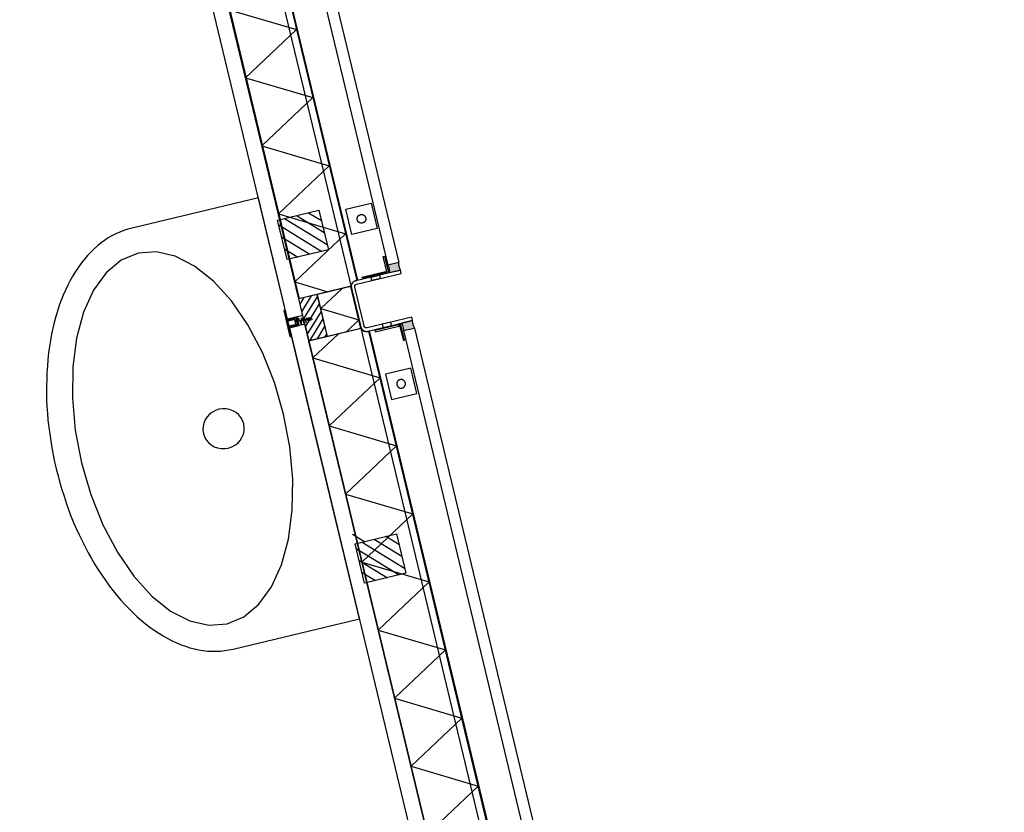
# Model space of a CAD drawing. Header units: millimetres. Extents: x 96940 to 101272, y 432237 to 434659.
# Tile 345 of 398: x 97306.859 to 97307.996, y 433597.375 to 433598.29. Entities that reach past the tile are written whole.
import ezdxf

# ---------------------------------------------------------------- set-up
doc = ezdxf.new("R2010")
doc.units = ezdxf.units.MM
for name, color, linetype in [('BL310---_BUKOZIJN', 1, 'Continuous'), ('R_BN_T_N_Eindpunt_Voorziening', 1, 'Continuous'), ('R_BN_T_N_Kokersysteem_Coordinaten', 1, 'Continuous')]:
    doc.layers.add(name, color=color, linetype=linetype)
doc.layers.add('R_BN_T_N_Coordinaten', color=7, linetype='Continuous', lineweight=25)
doc.styles.get("Standard").update_dxf_attribs({"font": 'romans.shx'})
doc.dimstyles.new('RET 1-500', dxfattribs={"dimtxt": 1, "dimasz": 1, "dimexe": 0.3, "dimexo": 0, "dimgap": 0.3, "dimtad": 1, "dimdec": 3, "dimzin": 1, "dimtxsty": 'Standard', "dimcen": 0, "dimclrd": 1, "dimclre": 1, "dimclrt": 7, "dimaunit": 2, "dimadec": 4, "dimazin": 0, "dimtfac": 1, "dimtdec": 3, "dimtofl": 0, "dimtmove": 0, "dimatfit": 0, "dimfxl": 1, "dimarcsym": 0})

# ---------------------------------------------------------------- blocks, each defined once
blk = doc.blocks.new('PWK')
at = {"layer": 'BL310---_BUKOZIJN'}
for points in [[(1021.1, 3257), (1024.1, 3257.4), (1027, 3257.4), (1030, 3257), (1030, 3270), (1027, 3269.6), (1024.1, 3269.6), (1021.1, 3270)], [(1090, 3257), (1093, 3257.4), (1095.9, 3257.4), (1098.9, 3257), (1098.9, 3270), (1095.9, 3269.6), (1093, 3269.6), (1090, 3270)]]:
    blk.add_hatch(color=256, dxfattribs=at).paths.add_polyline_path(points)
h = blk.add_hatch(dxfattribs=at)
h.set_pattern_fill('ANSI31', color=256, scale=2, angle=180, style=0)
h.set_pattern_definition([(135, (-6361.5387, 4463.124), (4.490128, 4.490128), [])])
h.paths.add_polyline_path([(1085, 3170), (1035, 3170), (1035, 3148), (1085, 3148)])
for p, q in [((38.9, 3270), (1021.1, 3270)), ((1098.9, 3270), (2081.1, 3270)), ((38.9, 3257), (1021.1, 3257)), ((1098.9, 3257), (2081.1, 3257)), ((82.2, 3219), (1030, 3219)), ((82.2, 3218), (1029.9, 3218)), ((691.6, 3148), (732, 3218)), ((772.4, 3148), (732, 3218)), ((772.4, 3148), (812.8, 3218)), ((853.2, 3148), (812.8, 3218)), ((853.2, 3148), (893.7, 3218)), ((934.1, 3148), (893.7, 3218)), ((934.1, 3148), (974.5, 3218)), ((1014.9, 3148), (974.5, 3218)), ((1029.9, 3216.9), (1029.9, 3218)), ((2090, 3219), (1090, 3219)), ((2089.9, 3218), (1090.1, 3218)), ((1090.1, 3216.9), (1090.1, 3218)), ((1105.1, 3148), (1145.5, 3218)), ((1185.9, 3148), (1145.5, 3218)), ((1185.9, 3148), (1226.3, 3218)), ((1266.8, 3148), (1226.3, 3218)), ((1266.8, 3148), (1307.2, 3218)), ((1347.6, 3148), (1307.2, 3218)), ((1347.6, 3148), (1388, 3218)), ((1428.4, 3148), (1388, 3218)), ((1428.4, 3148), (1468.8, 3218)), ((1509.2, 3148), (1468.8, 3218)), ((1509.2, 3148), (1549.7, 3218)), ((1590.1, 3148), (1549.7, 3218)), ((1590.1, 3148), (1630.5, 3218)), ((1670.9, 3148), (1630.5, 3218)), ((22, 3210), (1037, 3210)), ((1034.9, 3210.2), (1034.9, 3148)), ((1085, 3209.9), (1035, 3209.9)), ((1035, 3209.9), (1035, 3170.1)), ((1051.9, 3170.1), (1074.8, 3209.9)), ((1085.1, 3192.1), (1074.8, 3209.9)), ((2098, 3210), (1083, 3210)), ((1085, 3209.9), (1085, 3170.1)), ((1085.1, 3210.2), (1085.1, 3148)), ((1051.9, 3170.1), (1034.9, 3199.5)), ((940.8, 3153.8), (981.5, 3194.5)), ((940.8, 3168), (967.4, 3194.5)), ((940.8, 3182.1), (953.2, 3194.5)), ((940.8, 3145.5), (940.8, 3194.5)), ((940.8, 3194.5), (987.8, 3194.5)), ((946.6, 3145.5), (987.8, 3186.6)), ((987.8, 3194.5), (987.8, 3145.5)), ((1325.1, 3145.3), (1325.1, 3194.3)), ((1325.1, 3194.3), (1372, 3194.3)), ((1325.1, 3153.6), (1365.8, 3194.3)), ((1325.1, 3167.8), (1351.6, 3194.3)), ((1325.1, 3181.9), (1337.5, 3194.3)), ((1330.9, 3145.3), (1372, 3186.5)), ((1372, 3194.3), (1372, 3145.3)), ((960.8, 3145.5), (987.8, 3172.5)), ((1014.9, 3148), (1034.9, 3182.6)), ((1105.1, 3148), (1085.1, 3182.6)), ((1345, 3145.3), (1372, 3172.3)), ((1085, 3170.1), (1035, 3170.1)), ((1085, 3170), (1035, 3170)), ((1035, 3170), (1035, 3148)), ((1085, 3170), (1085, 3148)), ((974.9, 3145.5), (987.8, 3158.4)), ((1057.4, 3148.6), (1063.6, 3150.1)), ((1058.3, 3151.6), (1063.1, 3153)), ((1063.6, 3150.1), (1058.3, 3151.6)), ((1058.6, 3154), (1062.4, 3155.2)), ((1063.1, 3153), (1058.6, 3154)), ((1059.1, 3156.3), (1062, 3157.6)), ((1062.4, 3155.2), (1059.1, 3156.3)), ((1059.9, 3155.9), (1060, 3137.9)), ((1313.7, 3144.9), (1325.1, 3156.3)), ((1359.2, 3145.3), (1372, 3158.2)), ((1054.9, 3147.9), (50.2, 3147.9)), ((82.2, 3148.4), (1034.9, 3148.4)), ((82.2, 3148), (1034.9, 3148)), ((987.8, 3145.5), (940.8, 3145.5)), ((1085, 3148), (1035, 3148)), ((1054.9, 3147.9), (1054.9, 3129.9)), ((1055, 3140.9), (1055, 3129.9)), ((1055, 3140.9), (1065, 3140.9)), ((1056, 3139.9), (1056, 3128.9)), ((1056, 3139.9), (1064, 3139.9)), ((1056.2, 3142.1), (1064.9, 3144.2)), ((1060.9, 3139.9), (1056.2, 3142.1)), ((1057, 3146.1), (1064.2, 3147.6)), ((1064.9, 3144.2), (1057, 3146.1)), ((1064.2, 3147.6), (1057.4, 3148.6)), ((1064, 3128.9), (1064, 3139.9)), ((1065, 3129.9), (1065, 3140.9)), ((1065.1, 3147.9), (2119.9, 3147.9)), ((1065.1, 3147.9), (1065.1, 3129.9)), ((2094.9, 3148.4), (1085.1, 3148.4)), ((2094.9, 3148), (1085.1, 3148)), ((1372, 3145.3), (1325.1, 3145.3)), ((1054.9, 3129.9), (50.2, 3129.9)), ((910.5, 3129.9), (910.5, 2979.9)), ((1160.5, 3129.9), (910.5, 3129.9)), ((1055, 3129.9), (1044.1, 3129.9)), ((1044.1, 3128.9), (1044.1, 3129.9)), ((1075, 3129.9), (1065, 3129.9)), ((1065.1, 3129.9), (2119.9, 3129.9)), ((1075, 3128.9), (1075, 3129.9)), ((1410.5, 3129.9), (1160.5, 3129.9)), ((1410.5, 2979.9), (1410.5, 3129.9)), ((1085.3, 3092.7), (1050.5, 3083.8)), ((1122.3, 3098.1), (1085.3, 3092.7)), ((1160.5, 3099.9), (1122.3, 3098.1)), ((1198.7, 3098.1), (1160.5, 3099.9)), ((1235.7, 3092.7), (1198.7, 3098.1)), ((1270.5, 3083.8), (1235.7, 3092.7)), ((1050.5, 3083.8), (1019.1, 3071.8)), ((1301.9, 3071.8), (1270.5, 3083.8)), ((1019.1, 3071.8), (992, 3057)), ((1329, 3057), (1301.9, 3071.8)), ((992, 3057), (970, 3039.9)), ((1149, 3049.3), (1145.7, 3046.9)), ((1152.6, 3051.1), (1149, 3049.3)), ((1156.5, 3052.1), (1152.6, 3051.1)), ((1160.5, 3052.5), (1156.5, 3052.1)), ((1164.5, 3052.1), (1160.5, 3052.5)), ((1168.4, 3051.1), (1164.5, 3052.1)), ((1172, 3049.3), (1168.4, 3051.1)), ((1175.3, 3046.9), (1172, 3049.3)), ((1351, 3039.9), (1329, 3057)), ((970, 3039.9), (953.8, 3020.9)), ((1138.8, 3036.8), (1137.8, 3032.8)), ((1140.5, 3040.6), (1138.8, 3036.8)), ((1142.8, 3044), (1140.5, 3040.6)), ((1145.7, 3046.9), (1142.8, 3044)), ((1178.2, 3044), (1175.3, 3046.9)), ((1180.5, 3040.6), (1178.2, 3044)), ((1182.2, 3036.8), (1180.5, 3040.6)), ((1183.2, 3032.8), (1182.2, 3036.8)), ((1367.2, 3020.9), (1351, 3039.9)), ((1137.8, 3032.8), (1137.4, 3028.6)), ((1137.4, 3028.6), (1137.8, 3024.5)), ((1137.8, 3024.5), (1138.8, 3020.5)), ((1182.2, 3020.5), (1183.2, 3024.5)), ((1183.6, 3028.6), (1183.2, 3032.8)), ((1183.2, 3024.5), (1183.6, 3028.6)), ((953.8, 3020.9), (943.8, 3000.7)), ((1138.8, 3020.5), (1140.5, 3016.7)), ((1140.5, 3016.7), (1142.8, 3013.3)), ((1142.8, 3013.3), (1145.7, 3010.4)), ((1175.3, 3010.4), (1178.2, 3013.3)), ((1178.2, 3013.3), (1180.5, 3016.7)), ((1180.5, 3016.7), (1182.2, 3020.5)), ((1377.2, 3000.7), (1367.2, 3020.9)), ((1145.7, 3010.4), (1149, 3008)), ((1149, 3008), (1152.6, 3006.2)), ((1152.6, 3006.2), (1156.5, 3005.1)), ((1156.5, 3005.1), (1160.5, 3004.8)), ((1160.5, 3004.8), (1164.5, 3005.1)), ((1164.5, 3005.1), (1168.4, 3006.2)), ((1168.4, 3006.2), (1172, 3008)), ((1172, 3008), (1175.3, 3010.4)), ((943.8, 3000.7), (940.5, 2979.9)), ((1380.5, 2979.9), (1377.2, 3000.7)), ((910.5, 2979.9), (910.6, 2974.9)), ((910.5, 2979.9), (910.5, 2979.9)), ((940.5, 2979.9), (943.8, 2959.1)), ((1377.2, 2959.1), (1380.5, 2979.9)), ((1410.4, 2974.9), (1410.5, 2979.9)), ((910.6, 2974.9), (911, 2969.9)), ((911, 2969.9), (911.7, 2965)), ((1409.3, 2965), (1410, 2969.9)), ((1410, 2969.9), (1410.4, 2974.9)), ((911.7, 2965), (912.6, 2960.1)), ((912.6, 2960.1), (913.8, 2955.3)), ((943.8, 2959.1), (953.8, 2938.9)), ((1367.2, 2938.9), (1377.2, 2959.1)), ((1407.2, 2955.3), (1408.4, 2960.1)), ((1408.4, 2960.1), (1409.3, 2965)), ((913.8, 2955.3), (915.2, 2950.5)), ((915.2, 2950.5), (916.9, 2945.8)), ((916.9, 2945.8), (918.9, 2941.1)), ((1402.1, 2941.1), (1404.1, 2945.8)), ((1404.1, 2945.8), (1405.8, 2950.5)), ((1405.8, 2950.5), (1407.2, 2955.3)), ((918.9, 2941.1), (921.1, 2936.4)), ((921.1, 2936.4), (923.6, 2931.8)), ((953.8, 2938.9), (970, 2919.9)), ((1351, 2919.9), (1367.2, 2938.9)), ((1397.4, 2931.8), (1399.9, 2936.4)), ((1399.9, 2936.4), (1402.1, 2941.1)), ((923.6, 2931.8), (926.3, 2927.2)), ((926.3, 2927.2), (929.3, 2922.6)), ((929.3, 2922.6), (932.6, 2918.1)), ((1388.4, 2918.1), (1391.6, 2922.6)), ((1391.6, 2922.6), (1394.6, 2927.2)), ((1394.6, 2927.2), (1397.4, 2931.8)), ((932.6, 2918.1), (936.1, 2913.7)), ((936.1, 2913.7), (939.9, 2909.3)), ((970, 2919.9), (992, 2902.8)), ((1329, 2902.8), (1351, 2919.9)), ((1381, 2909.3), (1384.8, 2913.7)), ((1384.8, 2913.7), (1388.4, 2918.1)), ((939.9, 2909.3), (944, 2904.9)), ((944, 2904.9), (948.3, 2900.6)), ((948.3, 2900.6), (952.7, 2896.4)), ((992, 2902.8), (1019.1, 2888)), ((1301.9, 2888), (1329, 2902.8)), ((1368.2, 2896.4), (1372.7, 2900.6)), ((1372.7, 2900.6), (1377, 2904.9)), ((1377, 2904.9), (1381, 2909.3)), ((952.7, 2896.4), (957.4, 2892.3)), ((957.4, 2892.3), (962.3, 2888.4)), ((962.3, 2888.4), (967.3, 2884.6)), ((1019.1, 2888), (1050.5, 2876)), ((1270.5, 2876), (1301.9, 2888)), ((1353.7, 2884.6), (1358.7, 2888.4)), ((1358.7, 2888.4), (1363.6, 2892.3)), ((1363.6, 2892.3), (1368.2, 2896.4)), ((967.3, 2884.6), (972.5, 2880.9)), ((972.5, 2880.9), (978, 2877.2)), ((978, 2877.2), (983.6, 2873.8)), ((1337.4, 2873.8), (1343, 2877.2)), ((1343, 2877.2), (1348.4, 2880.9)), ((1348.4, 2880.9), (1353.7, 2884.6)), ((983.6, 2873.8), (989.4, 2870.4)), ((989.4, 2870.4), (995.4, 2867.1)), ((995.4, 2867.1), (1001.6, 2864)), ((1050.5, 2876), (1085.3, 2867.1)), ((1085.3, 2867.1), (1122.3, 2861.7)), ((1198.7, 2861.7), (1235.7, 2867.1)), ((1235.7, 2867.1), (1270.5, 2876)), ((1319.3, 2864), (1325.5, 2867.1)), ((1325.5, 2867.1), (1331.5, 2870.4)), ((1331.5, 2870.4), (1337.4, 2873.8)), ((1001.6, 2864), (1008, 2861)), ((1008, 2861), (1014.6, 2858)), ((1014.6, 2858), (1021.4, 2855.2)), ((1021.4, 2855.2), (1028.3, 2852.6)), ((1122.3, 2861.7), (1160.5, 2859.9)), ((1160.5, 2859.9), (1198.7, 2861.7)), ((1292.6, 2852.6), (1299.6, 2855.2)), ((1299.6, 2855.2), (1306.4, 2858)), ((1306.4, 2858), (1313, 2861)), ((1313, 2861), (1319.3, 2864)), ((1028.3, 2852.6), (1035.5, 2850)), ((1035.5, 2850), (1042.8, 2847.6)), ((1042.8, 2847.6), (1050.1, 2845.3)), ((1050.1, 2845.3), (1057.6, 2843.2)), ((1057.6, 2843.2), (1065.1, 2841.2)), ((1255.9, 2841.2), (1263.4, 2843.2)), ((1263.4, 2843.2), (1270.8, 2845.3)), ((1270.8, 2845.3), (1278.2, 2847.6)), ((1278.2, 2847.6), (1285.5, 2850)), ((1285.5, 2850), (1292.6, 2852.6)), ((1065.1, 2841.2), (1072.6, 2839.4)), ((1072.6, 2839.4), (1080.3, 2837.7)), ((1080.3, 2837.7), (1088, 2836.2)), ((1088, 2836.2), (1095.7, 2834.9)), ((1095.7, 2834.9), (1103.6, 2833.7)), ((1103.6, 2833.7), (1111.5, 2832.7)), ((1111.5, 2832.7), (1119.5, 2831.9)), ((1119.5, 2831.9), (1127.6, 2831.2)), ((1127.6, 2831.2), (1135.7, 2830.6)), ((1185.3, 2830.6), (1193.4, 2831.2)), ((1193.4, 2831.2), (1201.5, 2831.9)), ((1201.5, 2831.9), (1209.5, 2832.7)), ((1209.5, 2832.7), (1217.4, 2833.7)), ((1217.4, 2833.7), (1225.2, 2834.9)), ((1225.2, 2834.9), (1233, 2836.2)), ((1233, 2836.2), (1240.7, 2837.7)), ((1240.7, 2837.7), (1248.3, 2839.4)), ((1248.3, 2839.4), (1255.9, 2841.2)), ((1135.7, 2830.6), (1143.9, 2830.2)), ((1143.9, 2830.2), (1152.1, 2830)), ((1152.1, 2830), (1160.5, 2829.9)), ((1160.5, 2829.9), (1168.8, 2830)), ((1168.8, 2830), (1177.1, 2830.2)), ((1177.1, 2830.2), (1185.3, 2830.6))]:
    blk.add_line(p, q, dxfattribs=at)
for points in [[(1021.1, 3257), (1024.1, 3257.4), (1027, 3257.4), (1030, 3257), (1030, 3270), (1027, 3269.6), (1024.1, 3269.6), (1021.1, 3270), (1021.1, 3270), (1021.1, 3257)], [(1086, 3270), (1086, 3217), (1086, 3216.9), (1086, 3216.9), (1086, 3216.8), (1086, 3216.8), (1086, 3216.7), (1086, 3216.7), (1086, 3216.6), (1086, 3216.6), (1086, 3216.5), (1086, 3216.5), (1085.9, 3216.4), (1085.9, 3216.4), (1085.9, 3216.3), (1085.9, 3216.3), (1085.9, 3216.2), (1085.9, 3216.2), (1085.9, 3216.1), (1085.9, 3216.1), (1085.8, 3216), (1085.8, 3216), (1085.8, 3215.9), (1085.8, 3215.9), (1085.8, 3215.8), (1085.7, 3215.8), (1085.7, 3215.7), (1085.7, 3215.7), (1085.7, 3215.6), (1085.6, 3215.6), (1085.6, 3215.5), (1085.6, 3215.5), (1085.6, 3215.5), (1085.5, 3215.4), (1085.5, 3215.4), (1085.5, 3215.3), (1085.5, 3215.3), (1085.4, 3215.2), (1085.4, 3215.2), (1085.4, 3215.2), (1085.3, 3215.1), (1085.3, 3215.1), (1085.3, 3215), (1085.2, 3215), (1085.2, 3215), (1085.2, 3214.9), (1085.1, 3214.9), (1085.1, 3214.8), (1085, 3214.8), (1085, 3214.8), (1085, 3214.7), (1084.9, 3214.7), (1084.9, 3214.7), (1084.8, 3214.6), (1084.8, 3214.6), (1084.8, 3214.6), (1084.7, 3214.5), (1084.7, 3214.5), (1084.6, 3214.5), (1084.6, 3214.5), (1084.5, 3214.4), (1084.5, 3214.4), (1084.5, 3214.4), (1084.4, 3214.4), (1084.4, 3214.3), (1084.3, 3214.3), (1084.3, 3214.3), (1084.2, 3214.3), (1084.2, 3214.2), (1084.1, 3214.2), (1084.1, 3214.2), (1084, 3214.2), (1084, 3214.2), (1083.9, 3214.1), (1083.9, 3214.1), (1083.8, 3214.1), (1083.8, 3214.1), (1083.7, 3214.1), (1083.7, 3214.1), (1083.6, 3214.1), (1083.6, 3214.1), (1083.5, 3214), (1083.5, 3214), (1083.4, 3214), (1083.4, 3214), (1083.3, 3214), (1083.3, 3214), (1083.2, 3214), (1083.2, 3214), (1083.1, 3214), (1083.1, 3214), (1083, 3214), (1060, 3214), (1037, 3214), (1036.9, 3214), (1036.9, 3214), (1036.8, 3214), (1036.8, 3214), (1036.7, 3214), (1036.7, 3214), (1036.6, 3214), (1036.6, 3214), (1036.5, 3214), (1036.5, 3214), (1036.4, 3214.1), (1036.4, 3214.1), (1036.3, 3214.1), (1036.3, 3214.1), (1036.2, 3214.1), (1036.2, 3214.1), (1036.1, 3214.1), (1036.1, 3214.1), (1036, 3214.2), (1036, 3214.2), (1035.9, 3214.2), (1035.9, 3214.2), (1035.8, 3214.2), (1035.8, 3214.3), (1035.7, 3214.3), (1035.7, 3214.3), (1035.6, 3214.3), (1035.6, 3214.4), (1035.5, 3214.4), (1035.5, 3214.4), (1035.5, 3214.4), (1035.4, 3214.5), (1035.4, 3214.5), (1035.3, 3214.5), (1035.3, 3214.5), (1035.2, 3214.6), (1035.2, 3214.6), (1035.2, 3214.6), (1035.1, 3214.7), (1035.1, 3214.7), (1035, 3214.7), (1035, 3214.8), (1035, 3214.8), (1034.9, 3214.8), (1034.9, 3214.9), (1034.8, 3214.9), (1034.8, 3215), (1034.8, 3215), (1034.7, 3215), (1034.7, 3215.1), (1034.7, 3215.1), (1034.6, 3215.2), (1034.6, 3215.2), (1034.6, 3215.2), (1034.5, 3215.3), (1034.5, 3215.3), (1034.5, 3215.4), (1034.5, 3215.4), (1034.4, 3215.5), (1034.4, 3215.5), (1034.4, 3215.5), (1034.4, 3215.6), (1034.3, 3215.6), (1034.3, 3215.7), (1034.3, 3215.7), (1034.3, 3215.8), (1034.2, 3215.8), (1034.2, 3215.9), (1034.2, 3215.9), (1034.2, 3216), (1034.2, 3216), (1034.1, 3216.1), (1034.1, 3216.1), (1034.1, 3216.2), (1034.1, 3216.2), (1034.1, 3216.3), (1034.1, 3216.3), (1034.1, 3216.4), (1034.1, 3216.4), (1034, 3216.5), (1034, 3216.5), (1034, 3216.6), (1034, 3216.6), (1034, 3216.7), (1034, 3216.7), (1034, 3216.8), (1034, 3216.8), (1034, 3216.9), (1034, 3216.9), (1034, 3217), (1034, 3270), (1030, 3270), (1030, 3217), (1030, 3216.9), (1030, 3216.8), (1030, 3216.6), (1030, 3216.5), (1030, 3216.4), (1030, 3216.3), (1030.1, 3216.1), (1030.1, 3216), (1030.1, 3215.9), (1030.1, 3215.8), (1030.1, 3215.7), (1030.2, 3215.5), (1030.2, 3215.4), (1030.2, 3215.3), (1030.2, 3215.2), (1030.3, 3215.1), (1030.3, 3215), (1030.3, 3214.8), (1030.4, 3214.7), (1030.4, 3214.6), (1030.5, 3214.5), (1030.5, 3214.4), (1030.6, 3214.3), (1030.6, 3214.2), (1030.7, 3214), (1030.7, 3213.9), (1030.8, 3213.8), (1030.8, 3213.7), (1030.9, 3213.6), (1030.9, 3213.5), (1031, 3213.4), (1031.1, 3213.3), (1031.1, 3213.2), (1031.2, 3213.1), (1031.3, 3213), (1031.3, 3212.9), (1031.4, 3212.8), (1031.5, 3212.7), (1031.6, 3212.6), (1031.6, 3212.5), (1031.7, 3212.4), (1031.8, 3212.3), (1031.9, 3212.2), (1032, 3212.1), (1032.1, 3212.1), (1032.1, 3212), (1032.2, 3211.9), (1032.3, 3211.8), (1032.4, 3211.7), (1032.5, 3211.6), (1032.6, 3211.6), (1032.7, 3211.5), (1032.8, 3211.4), (1032.9, 3211.3), (1033, 3211.3), (1033.1, 3211.2), (1033.2, 3211.1), (1033.3, 3211.1), (1033.4, 3211), (1033.5, 3210.9), (1033.6, 3210.9), (1033.7, 3210.8), (1033.8, 3210.8), (1033.9, 3210.7), (1034, 3210.7), (1034.2, 3210.6), (1034.3, 3210.6), (1034.4, 3210.5), (1034.5, 3210.5), (1034.6, 3210.4), (1034.7, 3210.4), (1034.8, 3210.3), (1035, 3210.3), (1035.1, 3210.3), (1035.2, 3210.2), (1035.3, 3210.2), (1035.4, 3210.2), (1035.5, 3210.2), (1035.7, 3210.1), (1035.8, 3210.1), (1035.9, 3210.1), (1036, 3210.1), (1036.1, 3210.1), (1036.3, 3210), (1036.4, 3210), (1036.5, 3210), (1036.6, 3210), (1036.8, 3210), (1036.9, 3210), (1037, 3210), (1060, 3210), (1083, 3210), (1083.1, 3210), (1083.2, 3210), (1083.4, 3210), (1083.5, 3210), (1083.6, 3210), (1083.7, 3210), (1083.9, 3210.1), (1084, 3210.1), (1084.1, 3210.1), (1084.2, 3210.1), (1084.3, 3210.1), (1084.5, 3210.2), (1084.6, 3210.2), (1084.7, 3210.2), (1084.8, 3210.2), (1084.9, 3210.3), (1085, 3210.3), (1085.2, 3210.3), (1085.3, 3210.4), (1085.4, 3210.4), (1085.5, 3210.5), (1085.6, 3210.5), (1085.7, 3210.6), (1085.8, 3210.6), (1086, 3210.7), (1086.1, 3210.7), (1086.2, 3210.8), (1086.3, 3210.8), (1086.4, 3210.9), (1086.5, 3210.9), (1086.6, 3211), (1086.7, 3211.1), (1086.8, 3211.1), (1086.9, 3211.2), (1087, 3211.3), (1087.1, 3211.3), (1087.2, 3211.4), (1087.3, 3211.5), (1087.4, 3211.6), (1087.5, 3211.6), (1087.6, 3211.7), (1087.7, 3211.8), (1087.8, 3211.9), (1087.9, 3212), (1087.9, 3212.1), (1088, 3212.1), (1088.1, 3212.2), (1088.2, 3212.3), (1088.3, 3212.4), (1088.4, 3212.5), (1088.4, 3212.6), (1088.5, 3212.7), (1088.6, 3212.8), (1088.7, 3212.9), (1088.7, 3213), (1088.8, 3213.1), (1088.9, 3213.2), (1088.9, 3213.3), (1089, 3213.4), (1089.1, 3213.5), (1089.1, 3213.6), (1089.2, 3213.7), (1089.2, 3213.8), (1089.3, 3213.9), (1089.3, 3214), (1089.4, 3214.2), (1089.4, 3214.3), (1089.5, 3214.4), (1089.5, 3214.5), (1089.6, 3214.6), (1089.6, 3214.7), (1089.7, 3214.8), (1089.7, 3215), (1089.7, 3215.1), (1089.8, 3215.2), (1089.8, 3215.3), (1089.8, 3215.4), (1089.8, 3215.5), (1089.9, 3215.7), (1089.9, 3215.8), (1089.9, 3215.9), (1089.9, 3216), (1089.9, 3216.1), (1090, 3216.3), (1090, 3216.4), (1090, 3216.5), (1090, 3216.6), (1090, 3216.8), (1090, 3216.9), (1090, 3217), (1090, 3270), (1086, 3270)], [(1090, 3257), (1093, 3257.4), (1095.9, 3257.4), (1098.9, 3257), (1098.9, 3270), (1095.9, 3269.6), (1093, 3269.6), (1090, 3270), (1090, 3270), (1090, 3257)], [(947, 3255), (977, 3255), (977, 3225), (947, 3225)], [(1030, 3255.7), (1030, 3254.2), (1010, 3254.2), (1010, 3255.7)], [(1027.5, 3253), (1029, 3253), (1029, 3225), (1027.5, 3225)], [(1090, 3255.7), (1090, 3254.2), (1110, 3254.2), (1110, 3255.7)], [(1092.5, 3253), (1091, 3253), (1091, 3225), (1092.5, 3225)], [(1173, 3255), (1143, 3255), (1143, 3225), (1173, 3225)], [(962, 3235), (961.9, 3235), (961.8, 3235), (961.7, 3235), (961.7, 3235), (961.6, 3235), (961.5, 3235), (961.4, 3235), (961.3, 3235.1), (961.2, 3235.1), (961.1, 3235.1), (961, 3235.1), (961, 3235.1), (960.9, 3235.1), (960.8, 3235.2), (960.7, 3235.2), (960.6, 3235.2), (960.5, 3235.2), (960.5, 3235.2), (960.4, 3235.3), (960.3, 3235.3), (960.2, 3235.3), (960.1, 3235.4), (960, 3235.4), (960, 3235.4), (959.9, 3235.5), (959.8, 3235.5), (959.7, 3235.5), (959.7, 3235.6), (959.6, 3235.6), (959.5, 3235.7), (959.4, 3235.7), (959.4, 3235.8), (959.3, 3235.8), (959.2, 3235.9), (959.1, 3235.9), (959.1, 3236), (959, 3236), (958.9, 3236.1), (958.9, 3236.1), (958.8, 3236.2), (958.7, 3236.2), (958.7, 3236.3), (958.6, 3236.3), (958.5, 3236.4), (958.5, 3236.5), (958.4, 3236.5), (958.3, 3236.6), (958.3, 3236.7), (958.2, 3236.7), (958.2, 3236.8), (958.1, 3236.9), (958.1, 3236.9), (958, 3237), (958, 3237.1), (957.9, 3237.1), (957.9, 3237.2), (957.8, 3237.3), (957.8, 3237.4), (957.7, 3237.4), (957.7, 3237.5), (957.6, 3237.6), (957.6, 3237.7), (957.5, 3237.7), (957.5, 3237.8), (957.5, 3237.9), (957.4, 3238), (957.4, 3238), (957.4, 3238.1), (957.3, 3238.2), (957.3, 3238.3), (957.3, 3238.4), (957.2, 3238.5), (957.2, 3238.5), (957.2, 3238.6), (957.2, 3238.7), (957.1, 3238.8), (957.1, 3238.9), (957.1, 3239), (957.1, 3239), (957.1, 3239.1), (957.1, 3239.2), (957, 3239.3), (957, 3239.4), (957, 3239.5), (957, 3239.6), (957, 3239.7), (957, 3239.7), (957, 3239.8), (957, 3239.9), (957, 3240), (957, 3240.1), (957, 3240.2), (957, 3240.3), (957, 3240.4), (957, 3240.4), (957, 3240.5), (957, 3240.6), (957, 3240.7), (957.1, 3240.8), (957.1, 3240.9), (957.1, 3241), (957.1, 3241), (957.1, 3241.1), (957.1, 3241.2), (957.2, 3241.3), (957.2, 3241.4), (957.2, 3241.5), (957.2, 3241.5), (957.3, 3241.6), (957.3, 3241.7), (957.3, 3241.8), (957.4, 3241.9), (957.4, 3242), (957.4, 3242), (957.5, 3242.1), (957.5, 3242.2), (957.5, 3242.3), (957.6, 3242.4), (957.6, 3242.4), (957.7, 3242.5), (957.7, 3242.6), (957.8, 3242.7), (957.8, 3242.7), (957.9, 3242.8), (957.9, 3242.9), (958, 3242.9), (958, 3243), (958.1, 3243.1), (958.1, 3243.1), (958.2, 3243.2), (958.2, 3243.3), (958.3, 3243.3), (958.3, 3243.4), (958.4, 3243.5), (958.5, 3243.5), (958.5, 3243.6), (958.6, 3243.7), (958.7, 3243.7), (958.7, 3243.8), (958.8, 3243.8), (958.9, 3243.9), (958.9, 3243.9), (959, 3244), (959.1, 3244), (959.1, 3244.1), (959.2, 3244.1), (959.3, 3244.2), (959.4, 3244.2), (959.4, 3244.3), (959.5, 3244.3), (959.6, 3244.4), (959.7, 3244.4), (959.7, 3244.5), (959.8, 3244.5), (959.9, 3244.5), (960, 3244.6), (960, 3244.6), (960.1, 3244.6), (960.2, 3244.7), (960.3, 3244.7), (960.4, 3244.7), (960.5, 3244.8), (960.5, 3244.8), (960.6, 3244.8), (960.7, 3244.8), (960.8, 3244.9), (960.9, 3244.9), (961, 3244.9), (961, 3244.9), (961.1, 3244.9), (961.2, 3244.9), (961.3, 3245), (961.4, 3245), (961.5, 3245), (961.6, 3245), (961.7, 3245), (961.7, 3245), (961.8, 3245), (961.9, 3245), (962, 3245), (962.1, 3245), (962.2, 3245), (962.3, 3245), (962.3, 3245), (962.4, 3245), (962.5, 3245), (962.6, 3245), (962.7, 3245), (962.8, 3244.9), (962.9, 3244.9), (963, 3244.9), (963, 3244.9), (963.1, 3244.9), (963.2, 3244.9), (963.3, 3244.8), (963.4, 3244.8), (963.5, 3244.8), (963.5, 3244.8), (963.6, 3244.7), (963.7, 3244.7), (963.8, 3244.7), (963.9, 3244.6), (964, 3244.6), (964, 3244.6), (964.1, 3244.5), (964.2, 3244.5), (964.3, 3244.5), (964.3, 3244.4), (964.4, 3244.4), (964.5, 3244.3), (964.6, 3244.3), (964.6, 3244.2), (964.7, 3244.2), (964.8, 3244.1), (964.9, 3244.1), (964.9, 3244), (965, 3244), (965.1, 3243.9), (965.1, 3243.9), (965.2, 3243.8), (965.3, 3243.8), (965.3, 3243.7), (965.4, 3243.7), (965.5, 3243.6), (965.5, 3243.5), (965.6, 3243.5), (965.7, 3243.4), (965.7, 3243.3), (965.8, 3243.3), (965.8, 3243.2), (965.9, 3243.1), (965.9, 3243.1), (966, 3243), (966, 3242.9), (966.1, 3242.9), (966.1, 3242.8), (966.2, 3242.7), (966.2, 3242.7), (966.3, 3242.6), (966.3, 3242.5), (966.4, 3242.4), (966.4, 3242.4), (966.5, 3242.3), (966.5, 3242.2), (966.5, 3242.1), (966.6, 3242), (966.6, 3242), (966.6, 3241.9), (966.7, 3241.8), (966.7, 3241.7), (966.7, 3241.6), (966.8, 3241.5), (966.8, 3241.5), (966.8, 3241.4), (966.8, 3241.3), (966.9, 3241.2), (966.9, 3241.1), (966.9, 3241), (966.9, 3241), (966.9, 3240.9), (966.9, 3240.8), (967, 3240.7), (967, 3240.6), (967, 3240.5), (967, 3240.4), (967, 3240.4), (967, 3240.3), (967, 3240.2), (967, 3240.1), (967, 3240), (967, 3239.9), (967, 3239.8), (967, 3239.7), (967, 3239.7), (967, 3239.6), (967, 3239.5), (967, 3239.4), (967, 3239.3), (966.9, 3239.2), (966.9, 3239.1), (966.9, 3239), (966.9, 3239), (966.9, 3238.9), (966.9, 3238.8), (966.8, 3238.7), (966.8, 3238.6), (966.8, 3238.5), (966.8, 3238.5), (966.7, 3238.4), (966.7, 3238.3), (966.7, 3238.2), (966.6, 3238.1), (966.6, 3238), (966.6, 3238), (966.5, 3237.9), (966.5, 3237.8), (966.5, 3237.7), (966.4, 3237.7), (966.4, 3237.6), (966.3, 3237.5), (966.3, 3237.4), (966.2, 3237.4), (966.2, 3237.3), (966.1, 3237.2), (966.1, 3237.1), (966, 3237.1), (966, 3237), (965.9, 3236.9), (965.9, 3236.9), (965.8, 3236.8), (965.8, 3236.7), (965.7, 3236.7), (965.7, 3236.6), (965.6, 3236.5), (965.5, 3236.5), (965.5, 3236.4), (965.4, 3236.3), (965.3, 3236.3), (965.3, 3236.2), (965.2, 3236.2), (965.1, 3236.1), (965.1, 3236.1), (965, 3236), (964.9, 3236), (964.9, 3235.9), (964.8, 3235.9), (964.7, 3235.8), (964.6, 3235.8), (964.6, 3235.7), (964.5, 3235.7), (964.4, 3235.6), (964.3, 3235.6), (964.3, 3235.5), (964.2, 3235.5), (964.1, 3235.5), (964, 3235.4), (964, 3235.4), (963.9, 3235.4), (963.8, 3235.3), (963.7, 3235.3), (963.6, 3235.3), (963.5, 3235.2), (963.5, 3235.2), (963.4, 3235.2), (963.3, 3235.2), (963.2, 3235.2), (963.1, 3235.1), (963, 3235.1), (963, 3235.1), (962.9, 3235.1), (962.8, 3235.1), (962.7, 3235.1), (962.6, 3235), (962.5, 3235), (962.4, 3235), (962.3, 3235), (962.3, 3235), (962.2, 3235), (962.1, 3235)], [(1030, 3245), (1034, 3245), (1034, 3235), (1030, 3235)], [(1090, 3245), (1086, 3245), (1086, 3235), (1090, 3235)], [(1158, 3235), (1158.1, 3235), (1158.2, 3235), (1158.3, 3235), (1158.3, 3235), (1158.4, 3235), (1158.5, 3235), (1158.6, 3235), (1158.7, 3235.1), (1158.8, 3235.1), (1158.9, 3235.1), (1159, 3235.1), (1159, 3235.1), (1159.1, 3235.1), (1159.2, 3235.2), (1159.3, 3235.2), (1159.4, 3235.2), (1159.5, 3235.2), (1159.5, 3235.2), (1159.6, 3235.3), (1159.7, 3235.3), (1159.8, 3235.3), (1159.9, 3235.4), (1160, 3235.4), (1160, 3235.4), (1160.1, 3235.5), (1160.2, 3235.5), (1160.3, 3235.5), (1160.3, 3235.6), (1160.4, 3235.6), (1160.5, 3235.7), (1160.6, 3235.7), (1160.6, 3235.8), (1160.7, 3235.8), (1160.8, 3235.9), (1160.9, 3235.9), (1160.9, 3236), (1161, 3236), (1161.1, 3236.1), (1161.1, 3236.1), (1161.2, 3236.2), (1161.3, 3236.2), (1161.3, 3236.3), (1161.4, 3236.3), (1161.5, 3236.4), (1161.5, 3236.5), (1161.6, 3236.5), (1161.7, 3236.6), (1161.7, 3236.7), (1161.8, 3236.7), (1161.8, 3236.8), (1161.9, 3236.9), (1161.9, 3236.9), (1162, 3237), (1162, 3237.1), (1162.1, 3237.1), (1162.1, 3237.2), (1162.2, 3237.3), (1162.2, 3237.4), (1162.3, 3237.4), (1162.3, 3237.5), (1162.4, 3237.6), (1162.4, 3237.7), (1162.5, 3237.7), (1162.5, 3237.8), (1162.5, 3237.9), (1162.6, 3238), (1162.6, 3238), (1162.6, 3238.1), (1162.7, 3238.2), (1162.7, 3238.3), (1162.7, 3238.4), (1162.8, 3238.5), (1162.8, 3238.5), (1162.8, 3238.6), (1162.8, 3238.7), (1162.9, 3238.8), (1162.9, 3238.9), (1162.9, 3239), (1162.9, 3239), (1162.9, 3239.1), (1162.9, 3239.2), (1163, 3239.3), (1163, 3239.4), (1163, 3239.5), (1163, 3239.6), (1163, 3239.7), (1163, 3239.7), (1163, 3239.8), (1163, 3239.9), (1163, 3240), (1163, 3240.1), (1163, 3240.2), (1163, 3240.3), (1163, 3240.4), (1163, 3240.4), (1163, 3240.5), (1163, 3240.6), (1163, 3240.7), (1162.9, 3240.8), (1162.9, 3240.9), (1162.9, 3241), (1162.9, 3241), (1162.9, 3241.1), (1162.9, 3241.2), (1162.8, 3241.3), (1162.8, 3241.4), (1162.8, 3241.5), (1162.8, 3241.5), (1162.7, 3241.6), (1162.7, 3241.7), (1162.7, 3241.8), (1162.6, 3241.9), (1162.6, 3242), (1162.6, 3242), (1162.5, 3242.1), (1162.5, 3242.2), (1162.5, 3242.3), (1162.4, 3242.4), (1162.4, 3242.4), (1162.3, 3242.5), (1162.3, 3242.6), (1162.2, 3242.7), (1162.2, 3242.7), (1162.1, 3242.8), (1162.1, 3242.9), (1162, 3242.9), (1162, 3243), (1161.9, 3243.1), (1161.9, 3243.1), (1161.8, 3243.2), (1161.8, 3243.3), (1161.7, 3243.3), (1161.7, 3243.4), (1161.6, 3243.5), (1161.5, 3243.5), (1161.5, 3243.6), (1161.4, 3243.7), (1161.3, 3243.7), (1161.3, 3243.8), (1161.2, 3243.8), (1161.1, 3243.9), (1161.1, 3243.9), (1161, 3244), (1160.9, 3244), (1160.9, 3244.1), (1160.8, 3244.1), (1160.7, 3244.2), (1160.6, 3244.2), (1160.6, 3244.3), (1160.5, 3244.3), (1160.4, 3244.4), (1160.3, 3244.4), (1160.3, 3244.5), (1160.2, 3244.5), (1160.1, 3244.5), (1160, 3244.6), (1160, 3244.6), (1159.9, 3244.6), (1159.8, 3244.7), (1159.7, 3244.7), (1159.6, 3244.7), (1159.5, 3244.8), (1159.5, 3244.8), (1159.4, 3244.8), (1159.3, 3244.8), (1159.2, 3244.9), (1159.1, 3244.9), (1159, 3244.9), (1159, 3244.9), (1158.9, 3244.9), (1158.8, 3244.9), (1158.7, 3245), (1158.6, 3245), (1158.5, 3245), (1158.4, 3245), (1158.3, 3245), (1158.3, 3245), (1158.2, 3245), (1158.1, 3245), (1158, 3245), (1157.9, 3245), (1157.8, 3245), (1157.7, 3245), (1157.7, 3245), (1157.6, 3245), (1157.5, 3245), (1157.4, 3245), (1157.3, 3245), (1157.2, 3244.9), (1157.1, 3244.9), (1157, 3244.9), (1157, 3244.9), (1156.9, 3244.9), (1156.8, 3244.9), (1156.7, 3244.8), (1156.6, 3244.8), (1156.5, 3244.8), (1156.5, 3244.8), (1156.4, 3244.7), (1156.3, 3244.7), (1156.2, 3244.7), (1156.1, 3244.6), (1156, 3244.6), (1156, 3244.6), (1155.9, 3244.5), (1155.8, 3244.5), (1155.7, 3244.5), (1155.7, 3244.4), (1155.6, 3244.4), (1155.5, 3244.3), (1155.4, 3244.3), (1155.4, 3244.2), (1155.3, 3244.2), (1155.2, 3244.1), (1155.1, 3244.1), (1155.1, 3244), (1155, 3244), (1154.9, 3243.9), (1154.9, 3243.9), (1154.8, 3243.8), (1154.7, 3243.8), (1154.7, 3243.7), (1154.6, 3243.7), (1154.5, 3243.6), (1154.5, 3243.5), (1154.4, 3243.5), (1154.3, 3243.4), (1154.3, 3243.3), (1154.2, 3243.3), (1154.2, 3243.2), (1154.1, 3243.1), (1154.1, 3243.1), (1154, 3243), (1154, 3242.9), (1153.9, 3242.9), (1153.9, 3242.8), (1153.8, 3242.7), (1153.8, 3242.7), (1153.7, 3242.6), (1153.7, 3242.5), (1153.6, 3242.4), (1153.6, 3242.4), (1153.5, 3242.3), (1153.5, 3242.2), (1153.5, 3242.1), (1153.4, 3242), (1153.4, 3242), (1153.4, 3241.9), (1153.3, 3241.8), (1153.3, 3241.7), (1153.3, 3241.6), (1153.2, 3241.5), (1153.2, 3241.5), (1153.2, 3241.4), (1153.2, 3241.3), (1153.1, 3241.2), (1153.1, 3241.1), (1153.1, 3241), (1153.1, 3241), (1153.1, 3240.9), (1153.1, 3240.8), (1153, 3240.7), (1153, 3240.6), (1153, 3240.5), (1153, 3240.4), (1153, 3240.4), (1153, 3240.3), (1153, 3240.2), (1153, 3240.1), (1153, 3240), (1153, 3239.9), (1153, 3239.8), (1153, 3239.7), (1153, 3239.7), (1153, 3239.6), (1153, 3239.5), (1153, 3239.4), (1153, 3239.3), (1153.1, 3239.2), (1153.1, 3239.1), (1153.1, 3239), (1153.1, 3239), (1153.1, 3238.9), (1153.1, 3238.8), (1153.2, 3238.7), (1153.2, 3238.6), (1153.2, 3238.5), (1153.2, 3238.5), (1153.3, 3238.4), (1153.3, 3238.3), (1153.3, 3238.2), (1153.4, 3238.1), (1153.4, 3238), (1153.4, 3238), (1153.5, 3237.9), (1153.5, 3237.8), (1153.5, 3237.7), (1153.6, 3237.7), (1153.6, 3237.6), (1153.7, 3237.5), (1153.7, 3237.4), (1153.8, 3237.4), (1153.8, 3237.3), (1153.9, 3237.2), (1153.9, 3237.1), (1154, 3237.1), (1154, 3237), (1154.1, 3236.9), (1154.1, 3236.9), (1154.2, 3236.8), (1154.2, 3236.7), (1154.3, 3236.7), (1154.3, 3236.6), (1154.4, 3236.5), (1154.5, 3236.5), (1154.5, 3236.4), (1154.6, 3236.3), (1154.7, 3236.3), (1154.7, 3236.2), (1154.8, 3236.2), (1154.9, 3236.1), (1154.9, 3236.1), (1155, 3236), (1155.1, 3236), (1155.1, 3235.9), (1155.2, 3235.9), (1155.3, 3235.8), (1155.4, 3235.8), (1155.4, 3235.7), (1155.5, 3235.7), (1155.6, 3235.6), (1155.7, 3235.6), (1155.7, 3235.5), (1155.8, 3235.5), (1155.9, 3235.5), (1156, 3235.4), (1156, 3235.4), (1156.1, 3235.4), (1156.2, 3235.3), (1156.3, 3235.3), (1156.4, 3235.3), (1156.5, 3235.2), (1156.5, 3235.2), (1156.6, 3235.2), (1156.7, 3235.2), (1156.8, 3235.2), (1156.9, 3235.1), (1157, 3235.1), (1157, 3235.1), (1157.1, 3235.1), (1157.2, 3235.1), (1157.3, 3235.1), (1157.4, 3235), (1157.5, 3235), (1157.6, 3235), (1157.7, 3235), (1157.7, 3235), (1157.8, 3235), (1157.9, 3235)], [(1057, 3137.9), (1057, 3138.9), (1060, 3139.9), (1063, 3138.9), (1063, 3137.9)], [(1044.1, 3128.9), (1044.1, 3127.9), (1075, 3127.9), (1075, 3128.9), (1064, 3128.9), (1064, 3136.9), (1063, 3136.9), (1063, 3128.9), (1057, 3128.9), (1057, 3136.9), (1056, 3136.9), (1056, 3128.9), (1044.1, 3128.9)]]:
    blk.add_lwpolyline(points, close=True, dxfattribs=at)
for centre, start, end in [((1036.9, 3216.9), 180, 253.3985), ((1083.1, 3216.9), 286.6015, 0)]:
    blk.add_arc(centre, 7, start, end, dxfattribs=at)

msp = doc.modelspace()

# ---------------------------------------------------------------- linework, layer by layer
at = {"layer": 'R_BN_T_N_Eindpunt_Voorziening', "color": 1}
msp.add_lwpolyline([(97310.1212, 433598.88652, 0.25, 0.25, 0), (97307.03708, 433599.0903, 5, 5, 0)], format="xyseb", dxfattribs=at)

# ---------------------------------------------------------------- block references
at = {"layer": 'R_BN_T_N_Eindpunt_Voorziening', "color": 1, "xscale": 0.0009999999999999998, "yscale": 0.0009999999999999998, "zscale": 0.0009999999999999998, "rotation": 283.5038322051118}
msp.add_blockref('PWK', (97303.87849, 433598.23921), dxfattribs=at)

# ---------------------------------------------------------------- leaders
at = {"layer": 'R_BN_T_N_Coordinaten', "annotation_type": 0, "has_hookline": 1, "hookline_direction": 0, "text_width": 10.71429}
msp.add_leader([(97293.65756, 433600.44835), (97315.26886, 433598.07771)], dimstyle='RET 1-500', override={"dimexe": 0, "dimzin": 0, "dimtofl": 1, "dimatfit": 2}, dxfattribs=at)
at = {"layer": 'R_BN_T_N_Kokersysteem_Coordinaten', "color": 7, "annotation_type": 0, "has_hookline": 1, "hookline_direction": 0}
for points, text_width in [([(97301.34294, 433597.19075), (97310.72506, 433606.3751), (97311.22506, 433606.3751)], 5.21429), ([(97301.63239, 433597.0135), (97310.06744, 433603.11748), (97310.56744, 433603.11748)], 5.38095)]:
    msp.add_leader(points, dimstyle='RET 1-500', override={"dimasz": 0.5, "dimexe": 0, "dimzin": 0, "dimtofl": 1, "dimatfit": 2}, dxfattribs=dict(at, text_width=text_width))

doc.saveas('drawing.dxf')
